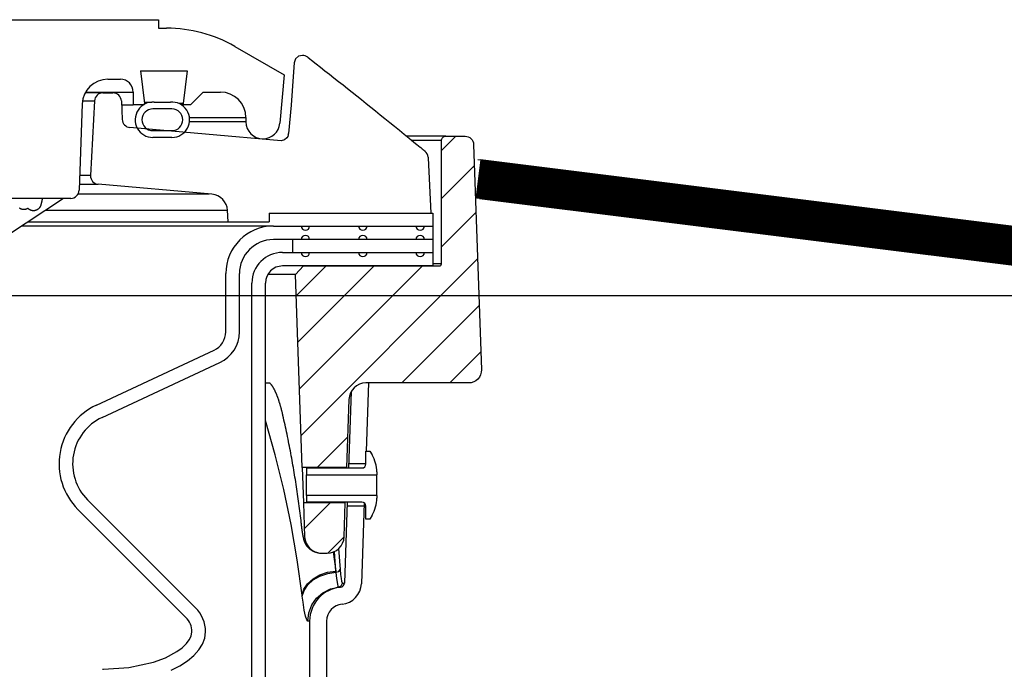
# Model space of a CAD drawing. Extents: x -169 to 7270, y -140 to 2984.
# Tile 428 of 656: x 1798.35 to 1805.58, y 981.27 to 986.04. Entities that reach past the tile are written whole.
import ezdxf

# ---------------------------------------------------------------- set-up
doc = ezdxf.new("R2010")
doc.units = 0
doc.header["$MEASUREMENT"] = 0
for name, color, linetype in [('CONCRETE-HATCH', 2, 'CONTINUOUS'), ('SPILL-BUCKET', 1, 'CONTINUOUS'), ('TANK-SLAB', 6, 'CONTINUOUS')]:
    doc.layers.add(name, color=color, linetype=linetype)
doc.layers.add('FREEZE-LINES', color=8, linetype='CONTINUOUS', plot=False)
pattern_1 = [(45, (6447.0264, -316.10631), (-0.176776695, 0.176776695), [])]

msp = doc.modelspace()

# ---------------------------------------------------------------- hatches: boundary and pattern name
at = {"layer": 'CONCRETE-HATCH'}
h = msp.add_hatch(dxfattribs=at)
h.set_pattern_fill('AR-CONC', color=256, scale=2.67, style=0)
h.set_pattern_definition([(50, (190.088, 981.518), (19.15085, -1.67548), [2.0025, -22.0275]), (355, (190.088, 981.518), (-3.70466, 20.08353), [1.602, -17.622]), (100.4514, (191.684, 981.378), (15.4462, 18.40804), [1.70186, -18.7205]), (46.1842, (190.088, 986.858), (28.49534, -4.41936), [3.00375, -33.04125]), (96.6356, (192.463, 986.49), (24.9555, 26.00895), [2.5528, -28.08074]), (351.1842, (190.088, 986.858), (24.9555, 26.00897), [2.403, -26.433]), (21, (192.758, 985.523), (15.93742, -10.74992), [2.0025, -22.0275]), (326, (192.758, 985.523), (6.49652, 19.3615), [1.602, -17.622]), (71.4514, (194.086, 984.627), (22.43394, 8.61156), [1.70186, -18.7205]), (37.5, (190.088, 981.518), (0.324668, 8.888266), [0, -17.4084, 0, -17.889, 0, -17.68875]), (7.5, (190.088, 981.518), (7.023957, 10.53079), [0, -10.1994, 0, -17.0079, 0, -6.74175]), (327.5, (184.134, 981.518), (14.25306, -0.602215), [0, -6.675, 0, -20.826, 0, -27.6345]), (317.5, (181.464, 981.518), (15.57107, 2.6728), [0, -8.6775, 0, -13.8306, 0, -19.6245])])
h.paths.add_polyline_path([(1800.38083, 983.57659), (1806.53975, 984.45283), (1806.53975, 985.22637), (1810.48303, 984.73346), (1819.85252, 984.73346), (1820.06045, 983.95668), (1820.44634, 983.95668), (1820.49117, 983.9299), (1820.51767, 983.87998), (1820.51767, 978.29596), (1800.38083, 978.29596), (1800.38083, 979.97135)])
at = {"layer": 'SPILL-BUCKET'}
h = msp.add_hatch(dxfattribs=at)
h.set_pattern_fill('ANSI31', scale=2, style=0)
h.set_pattern_definition(pattern_1)
edge = h.paths.add_edge_path()
edge.add_line((1800.42297, 982.75407), (1800.37351, 984.17052))
edge.add_line((1800.37351, 984.17052), (1800.43171, 984.23294))
edge.add_line((1800.43171, 984.23294), (1801.42982, 984.23294))
edge.add_arc((1801.43013, 984.24824), 0.01531, 268.812785, 358.812785)
edge.add_line((1801.44544, 984.24793), (1801.44544, 985.15416))
edge.add_arc((1801.47669, 985.15416), 0.03125, 450, 540, ccw=False)
edge.add_line((1801.47669, 985.18541), (1801.61851, 985.18541))
edge.add_arc((1801.61851, 985.12291), 0.0625, 361.999976, 450, ccw=False)
edge.add_line((1801.68097, 985.12509), (1801.73873, 983.47117))
edge.add_arc((1801.64503, 983.4679), 0.09375, 270, 361.999976, ccw=False)
edge.add_line((1801.64503, 983.37415), (1800.89056, 983.37415))
edge.add_arc((1800.8906, 983.24919), 0.12496, 450.018924, 538.018877)
edge.add_line((1800.76572, 983.25351), (1800.74828, 982.75407))
edge.add_line((1800.74828, 982.75407), (1800.42297, 982.75407))
h = msp.add_hatch(dxfattribs=at)
h.set_pattern_fill('ANSI31', scale=2, style=0)
h.set_pattern_definition(pattern_1)
edge = h.paths.add_edge_path()
edge.add_line((1800.73924, 982.49525), (1800.43201, 982.49525))
edge.add_line((1800.43201, 982.49525), (1800.44073, 982.24556))
edge.add_arc((1800.56561, 982.24996), 0.12496, 182.018776, 270.018481)
edge.add_line((1800.56565, 982.125), (1800.60568, 982.125))
edge.add_arc((1800.60564, 982.24996), 0.12496, 270.018947, 358.018968)
edge.add_line((1800.73052, 982.24564), (1800.73924, 982.49525))

# ---------------------------------------------------------------- linework, layer by layer
at = {"layer": 'FREEZE-LINES', "linetype": 'Continuous'}
msp.add_line((1931.90631, 984.01471), (1465.74807, 984.01471), dxfattribs=at)
at = {"layer": 'SPILL-BUCKET', "linetype": 'Continuous'}
for p, q in [((1795.1841, 986.04108), (1799.36874, 986.04108)), ((1799.36874, 986.04108), (1799.36874, 985.97862)), ((1799.36874, 985.97862), (1799.42723, 985.97862)), ((1799.92689, 985.84474), (1800.28998, 985.63511)), ((1798.99468, 985.60388), (1799.08768, 985.60388)), ((1799.23613, 985.66634), (1799.57729, 985.66634)), ((1799.23613, 985.66634), (1799.26571, 985.42541)), ((1799.57729, 985.66634), (1799.54771, 985.42541)), ((1800.28998, 985.63511), (1800.25898, 985.28071)), ((1798.83241, 985.51019), (1799.11676, 985.51019)), ((1799.11676, 985.51019), (1799.15262, 985.51019)), ((1799.15262, 985.51019), (1799.17418, 985.51019)), ((1799.17418, 985.51019), (1799.18136, 985.51019)), ((1799.18136, 985.51019), (1799.18136, 985.41651)), ((1799.69664, 985.51019), (1799.60295, 985.41651)), ((1799.69664, 985.51019), (1799.82155, 985.51019)), ((1798.80742, 985.42305), (1798.7853, 984.78975)), ((1799.09624, 985.41651), (1799.14348, 985.41651)), ((1799.14348, 985.41651), (1799.17189, 985.41651)), ((1799.17189, 985.41651), (1799.18136, 985.41651)), ((1799.25681, 985.41651), (1799.18136, 985.41651)), ((1799.26571, 985.42541), (1799.25681, 985.41651)), ((1799.26433, 985.43649), (1799.29871, 985.43649)), ((1799.29871, 985.43649), (1799.31937, 985.43649)), ((1799.46617, 985.38653), (1799.32627, 985.38653)), ((1799.33691, 985.43606), (1799.45552, 985.43606)), ((1799.54043, 985.42541), (1799.51863, 985.42541)), ((1799.60295, 985.41651), (1799.53541, 985.41651)), ((1799.54771, 985.42541), (1799.54043, 985.42541)), ((1799.55661, 985.41651), (1799.54771, 985.42541)), ((1800.00892, 985.32282), (1800.00892, 985.29159)), ((1799.32627, 985.22664), (1799.46617, 985.22664)), ((1799.46617, 985.17667), (1799.32627, 985.17667)), ((1798.72288, 984.72948), (1797.03698, 984.72948))]:
    msp.add_line(p, q, dxfattribs=at)
at = {"layer": 'SPILL-BUCKET', "color": 1, "linetype": 'Continuous'}
for p, q in [((1800.37444, 985.75301), (1800.36361, 985.72558)), ((1800.39658, 985.77237), (1800.37444, 985.75301)), ((1800.42508, 985.77935), (1800.39658, 985.77237)), ((1800.46357, 985.76606), (1800.47781, 985.75492)), ((1800.47781, 985.75492), (1800.49204, 985.74378)), ((1800.49204, 985.74378), (1800.52459, 985.71823)), ((1800.36361, 985.72558), (1800.35672, 985.62313)), ((1800.52459, 985.71823), (1800.55709, 985.69266)), ((1800.55709, 985.69266), (1800.58992, 985.6668)), ((1800.35672, 985.62313), (1800.34051, 985.41442)), ((1800.58992, 985.6668), (1800.62271, 985.64091)), ((1800.62271, 985.64091), (1800.65583, 985.61471)), ((1800.65583, 985.61471), (1800.68891, 985.58849)), ((1800.68891, 985.58849), (1800.72234, 985.56194)), ((1800.72234, 985.56194), (1800.75573, 985.53538)), ((1800.75573, 985.53538), (1800.78948, 985.50848)), ((1798.95958, 985.50395), (1798.95138, 985.50395)), ((1798.95958, 985.50395), (1799.0326, 985.50395)), ((1800.78948, 985.50848), (1800.82319, 985.48156)), ((1800.82319, 985.48156), (1800.85727, 985.45429)), ((1800.85727, 985.45429), (1800.89133, 985.42699)), ((1798.89721, 985.44476), (1798.86855, 984.89796)), ((1799.09499, 985.44421), (1799.1009, 985.30884)), ((1800.34051, 985.41442), (1800.32137, 985.20585)), ((1800.89133, 985.42699), (1800.92577, 985.39934)), ((1800.92577, 985.39934), (1800.96018, 985.37166)), ((1800.96018, 985.37166), (1800.99514, 985.34349)), ((1800.99514, 985.34349), (1801.03006, 985.3153)), ((1801.03006, 985.3153), (1801.06525, 985.28684)), ((1800.26835, 985.15219), (1799.15786, 985.24934)), ((1801.06525, 985.28684), (1801.10041, 985.25835)), ((1801.10041, 985.25835), (1801.13586, 985.22958)), ((1800.31005, 985.17472), (1800.29235, 985.15909)), ((1800.31611, 985.18479), (1800.31005, 985.17472)), ((1800.31972, 985.19502), (1800.31611, 985.18479)), ((1800.32081, 985.20044), (1800.31972, 985.19502)), ((1801.13586, 985.22958), (1801.17127, 985.20079)), ((1801.17127, 985.20079), (1801.20698, 985.17171)), ((1801.20698, 985.17171), (1801.24265, 985.14261)), ((1800.29235, 985.15909), (1800.26845, 985.15222)), ((1801.24265, 985.14261), (1801.2653, 985.12409)), ((1801.2653, 985.12409), (1801.28794, 985.10555)), ((1801.28794, 985.10555), (1801.28904, 985.10465)), ((1801.28904, 985.10465), (1801.29014, 985.10375)), ((1801.29014, 985.10375), (1801.29262, 985.10172)), ((1801.29262, 985.10172), (1801.29508, 985.09971)), ((1801.29508, 985.09971), (1801.29749, 985.09774)), ((1801.29749, 985.09774), (1801.29988, 985.0958)), ((1801.29988, 985.0958), (1801.3022, 985.0939)), ((1801.3022, 985.0939), (1801.30452, 985.09201)), ((1801.30452, 985.09201), (1801.30677, 985.09018)), ((1801.30677, 985.09018), (1801.309, 985.08836)), ((1801.309, 985.08836), (1801.31119, 985.08659)), ((1801.31119, 985.08659), (1801.31335, 985.08483)), ((1801.31335, 985.08483), (1801.31542, 985.08315)), ((1801.31542, 985.08315), (1801.31748, 985.08148)), ((1801.31748, 985.08148), (1801.31944, 985.07989)), ((1801.31944, 985.07989), (1801.32138, 985.07832)), ((1801.32138, 985.07832), (1801.32283, 985.07715)), ((1801.32283, 985.07715), (1801.32426, 985.07599)), ((1801.34727, 985.03256), (1801.34734, 985.03164)), ((1801.34734, 985.03164), (1801.34742, 985.03075)), ((1801.34742, 985.03075), (1801.34753, 985.02947)), ((1801.34753, 985.02947), (1801.34763, 985.02823)), ((1801.34763, 985.02823), (1801.34771, 985.02732)), ((1801.34771, 985.02732), (1801.36737, 984.62017)), ((1799.76022, 984.75944), (1798.92548, 984.83247)), ((1798.66972, 984.72948), (1798.25941, 984.45647)), ((1798.34854, 984.65671), (1798.34735, 984.65754)), ((1798.49147, 984.65814), (1798.49081, 984.65737)), ((1798.49209, 984.6589), (1798.49147, 984.65814)), ((1798.4927, 984.65966), (1798.49209, 984.6589)), ((1798.49327, 984.66041), (1798.4927, 984.65966)), ((1798.49383, 984.66116), (1798.49327, 984.66041)), ((1798.49435, 984.66189), (1798.49383, 984.66116)), ((1798.49486, 984.66263), (1798.49435, 984.66189)), ((1798.49535, 984.66335), (1798.49486, 984.66263)), ((1798.49582, 984.66407), (1798.49535, 984.66335)), ((1798.49627, 984.66478), (1798.49582, 984.66407)), ((1798.4967, 984.6655), (1798.49627, 984.66478)), ((1798.49712, 984.6662), (1798.4967, 984.6655)), ((1798.49753, 984.66691), (1798.49712, 984.6662)), ((1798.49791, 984.6676), (1798.49753, 984.66691)), ((1798.49829, 984.66831), (1798.49791, 984.6676)), ((1798.49865, 984.669), (1798.49829, 984.66831)), ((1798.49902, 984.66972), (1798.49865, 984.669)), ((1798.49936, 984.67041), (1798.49902, 984.66972)), ((1798.4997, 984.67113), (1798.49936, 984.67041)), ((1798.50003, 984.67183), (1798.4997, 984.67113)), ((1798.50036, 984.67257), (1798.50003, 984.67183)), ((1798.50067, 984.67329), (1798.50036, 984.67257)), ((1798.501, 984.67406), (1798.50067, 984.67329)), ((1798.5013, 984.67481), (1798.501, 984.67406)), ((1798.50162, 984.67562), (1798.5013, 984.67481)), ((1798.50193, 984.67641), (1798.50162, 984.67562)), ((1798.50225, 984.67729), (1798.50193, 984.67641)), ((1798.50256, 984.67815), (1798.50225, 984.67729)), ((1798.50291, 984.67913), (1798.50256, 984.67815)), ((1798.50323, 984.68009), (1798.50291, 984.67913)), ((1798.50358, 984.68118), (1798.50323, 984.68009)), ((1798.50392, 984.68224), (1798.50358, 984.68118)), ((1798.50448, 984.68408), (1798.50392, 984.68224)), ((1798.505, 984.68592), (1798.50448, 984.68408)), ((1798.50548, 984.68765), (1798.505, 984.68592)), ((1798.50595, 984.6894), (1798.50548, 984.68765)), ((1798.50636, 984.69102), (1798.50595, 984.6894)), ((1798.50678, 984.69267), (1798.50636, 984.69102)), ((1798.50716, 984.69426), (1798.50678, 984.69267)), ((1798.50755, 984.69589), (1798.50716, 984.69426)), ((1798.50793, 984.69749), (1798.50755, 984.69589)), ((1798.5083, 984.69914), (1798.50793, 984.69749)), ((1798.50867, 984.70078), (1798.5083, 984.69914)), ((1798.50904, 984.70246), (1798.50867, 984.70078)), ((1798.50941, 984.70415), (1798.50904, 984.70246)), ((1798.50978, 984.70588), (1798.50941, 984.70415)), ((1798.51015, 984.70763), (1798.50978, 984.70588)), ((1798.51053, 984.70941), (1798.51015, 984.70763)), ((1798.5109, 984.71122), (1798.51053, 984.70941)), ((1798.51128, 984.71307), (1798.5109, 984.71122)), ((1798.51165, 984.71494), (1798.51128, 984.71307)), ((1798.51204, 984.71686), (1798.51165, 984.71494)), ((1798.51242, 984.7188), (1798.51204, 984.71686)), ((1798.51281, 984.72079), (1798.51242, 984.7188)), ((1798.5132, 984.7228), (1798.51281, 984.72079)), ((1798.51359, 984.72486), (1798.5132, 984.7228)), ((1798.51399, 984.72694), (1798.51359, 984.72486)), ((1798.34976, 984.6559), (1798.34854, 984.65671)), ((1798.35101, 984.65512), (1798.34976, 984.6559)), ((1798.35229, 984.65437), (1798.35101, 984.65512)), ((1798.35359, 984.65366), (1798.35229, 984.65437)), ((1798.35493, 984.65297), (1798.35359, 984.65366)), ((1798.35628, 984.65232), (1798.35493, 984.65297)), ((1798.35766, 984.65171), (1798.35628, 984.65232)), ((1798.35907, 984.65113), (1798.35766, 984.65171)), ((1798.36049, 984.65058), (1798.35907, 984.65113)), ((1798.36194, 984.65008), (1798.36049, 984.65058)), ((1798.3634, 984.64961), (1798.36194, 984.65008)), ((1798.36489, 984.64919), (1798.3634, 984.64961)), ((1798.36639, 984.64881), (1798.36489, 984.64919)), ((1798.3679, 984.64846), (1798.36639, 984.64881)), ((1798.36943, 984.64816), (1798.3679, 984.64846)), ((1798.37097, 984.64791), (1798.36943, 984.64816)), ((1798.37253, 984.64769), (1798.37097, 984.64791)), ((1798.37409, 984.64752), (1798.37253, 984.64769)), ((1798.37567, 984.6474), (1798.37409, 984.64752)), ((1798.37724, 984.64732), (1798.37567, 984.6474)), ((1798.37883, 984.64729), (1798.37724, 984.64732)), ((1798.38042, 984.64731), (1798.37883, 984.64729)), ((1798.38202, 984.64737), (1798.38042, 984.64731)), ((1798.38361, 984.64748), (1798.38202, 984.64737)), ((1798.38521, 984.64764), (1798.38361, 984.64748)), ((1798.3868, 984.64784), (1798.38521, 984.64764)), ((1798.38839, 984.64809), (1798.3868, 984.64784)), ((1798.38997, 984.64839), (1798.38839, 984.64809)), ((1798.39154, 984.64873), (1798.38997, 984.64839)), ((1798.3931, 984.64912), (1798.39154, 984.64873)), ((1798.39465, 984.64956), (1798.3931, 984.64912)), ((1798.39618, 984.65004), (1798.39465, 984.64956)), ((1798.3977, 984.65057), (1798.39618, 984.65004)), ((1798.39919, 984.65113), (1798.3977, 984.65057)), ((1798.40065, 984.65174), (1798.39919, 984.65113)), ((1798.40209, 984.65238), (1798.40065, 984.65174)), ((1798.40336, 984.65299), (1798.40209, 984.65238)), ((1798.4046, 984.65363), (1798.40336, 984.65299)), ((1798.4058, 984.65428), (1798.4046, 984.65363)), ((1798.40699, 984.65497), (1798.4058, 984.65428)), ((1798.40803, 984.65561), (1798.40699, 984.65497)), ((1798.40904, 984.65626), (1798.40803, 984.65561)), ((1798.41016, 984.65526), (1798.40926, 984.65622)), ((1798.41109, 984.65431), (1798.41016, 984.65526)), ((1798.41208, 984.65335), (1798.41109, 984.65431)), ((1798.4131, 984.65241), (1798.41208, 984.65335)), ((1798.41416, 984.65148), (1798.4131, 984.65241)), ((1798.41524, 984.65058), (1798.41416, 984.65148)), ((1798.41637, 984.64969), (1798.41524, 984.65058)), ((1798.41752, 984.64883), (1798.41637, 984.64969)), ((1798.41871, 984.64799), (1798.41752, 984.64883)), ((1798.41992, 984.64718), (1798.41871, 984.64799)), ((1798.42117, 984.6464), (1798.41992, 984.64718)), ((1798.42244, 984.64564), (1798.42117, 984.6464)), ((1798.42375, 984.64492), (1798.42244, 984.64564)), ((1798.42507, 984.64423), (1798.42375, 984.64492)), ((1798.42643, 984.64357), (1798.42507, 984.64423)), ((1798.4278, 984.64295), (1798.42643, 984.64357)), ((1798.4292, 984.64236), (1798.4278, 984.64295)), ((1798.43062, 984.64182), (1798.4292, 984.64236)), ((1798.43207, 984.64131), (1798.43062, 984.64182)), ((1798.43353, 984.64083), (1798.43207, 984.64131)), ((1798.43501, 984.6404), (1798.43353, 984.64083)), ((1798.4365, 984.64001), (1798.43501, 984.6404)), ((1798.43802, 984.63966), (1798.4365, 984.64001)), ((1798.43954, 984.63936), (1798.43802, 984.63966)), ((1798.44109, 984.63909), (1798.43954, 984.63936)), ((1798.44264, 984.63887), (1798.44109, 984.63909)), ((1798.4442, 984.6387), (1798.44264, 984.63887)), ((1798.44577, 984.63856), (1798.4442, 984.6387)), ((1798.44736, 984.63848), (1798.44577, 984.63856)), ((1798.44894, 984.63844), (1798.44736, 984.63848)), ((1798.45053, 984.63845), (1798.44894, 984.63844)), ((1798.45212, 984.6385), (1798.45053, 984.63845)), ((1798.45372, 984.6386), (1798.45212, 984.6385)), ((1798.45531, 984.63875), (1798.45372, 984.6386)), ((1798.45691, 984.63895), (1798.45531, 984.63875)), ((1798.45849, 984.63919), (1798.45691, 984.63895)), ((1798.46008, 984.63948), (1798.45849, 984.63919)), ((1798.46165, 984.63981), (1798.46008, 984.63948)), ((1798.46321, 984.6402), (1798.46165, 984.63981)), ((1798.46476, 984.64063), (1798.46321, 984.6402)), ((1798.4663, 984.6411), (1798.46476, 984.64063)), ((1798.46782, 984.64162), (1798.4663, 984.6411)), ((1798.46931, 984.64218), (1798.46782, 984.64162)), ((1798.47078, 984.64278), (1798.46931, 984.64218)), ((1798.47207, 984.64335), (1798.47078, 984.64278)), ((1798.47335, 984.64395), (1798.47207, 984.64335)), ((1798.47459, 984.64457), (1798.47335, 984.64395)), ((1798.47581, 984.64523), (1798.47459, 984.64457)), ((1798.477, 984.6459), (1798.47581, 984.64523)), ((1798.47816, 984.6466), (1798.477, 984.6459)), ((1798.47928, 984.64731), (1798.47816, 984.6466)), ((1798.48038, 984.64805), (1798.47928, 984.64731)), ((1798.48144, 984.64879), (1798.48038, 984.64805)), ((1798.48247, 984.64955), (1798.48144, 984.64879)), ((1798.48345, 984.65032), (1798.48247, 984.64955)), ((1798.48441, 984.6511), (1798.48345, 984.65032)), ((1798.48533, 984.65188), (1798.48441, 984.6511)), ((1798.48621, 984.65267), (1798.48533, 984.65188)), ((1798.48706, 984.65345), (1798.48621, 984.65267)), ((1798.48787, 984.65424), (1798.48706, 984.65345)), ((1798.48865, 984.65503), (1798.48787, 984.65424)), ((1798.4894, 984.65581), (1798.48865, 984.65503)), ((1798.49012, 984.65659), (1798.4894, 984.65581)), ((1798.49081, 984.65737), (1798.49012, 984.65659)), ((1799.87847, 984.55771), (1799.87408, 984.64154)), ((1800.18068, 984.62017), (1800.18068, 984.55771)), ((1800.18068, 984.62017), (1801.38301, 984.62017)), ((1801.38301, 984.62017), (1801.38301, 984.23294)), ((1799.87847, 984.55771), (1800.18068, 984.55771)), ((1800.21146, 984.52649), (1801.38298, 984.52649)), ((1801.38298, 984.42655), (1800.21146, 984.42655)), ((1800.27812, 984.33287), (1801.38301, 984.33287)), ((1801.38301, 984.23294), (1800.27812, 984.23294)), ((1799.8617, 983.74985), (1799.8617, 984.17672)), ((1799.96163, 983.74985), (1799.96163, 984.17672)), ((1800.05327, 969.91046), (1800.05327, 984.10802)), ((1800.1532, 969.91046), (1800.1532, 984.10802)), ((1798.91124, 983.21154), (1799.77551, 983.61456)), ((1798.95347, 983.12097), (1799.81775, 983.52399)), ((1800.90881, 983.37415), (1800.89137, 982.87449)), ((1800.78159, 983.31031), (1800.76203, 982.74997)), ((1800.8902, 982.77995), (1800.8902, 982.87449)), ((1800.8902, 982.87449), (1800.92018, 982.87449)), ((1800.92018, 982.87449), (1800.93667, 982.84592)), ((1800.7631, 982.78068), (1800.7631, 982.7808)), ((1800.453, 982.74997), (1800.453, 982.70011)), ((1800.453, 982.74997), (1800.86022, 982.74997)), ((1800.74803, 982.74936), (1800.74812, 982.75112)), ((1800.74812, 982.75112), (1800.74819, 982.75237)), ((1800.97014, 982.721), (1800.97014, 982.70011)), ((1800.453, 982.69437), (1800.453, 982.70011)), ((1800.453, 982.70011), (1800.97014, 982.70011)), ((1800.453, 982.67801), (1800.453, 982.69437)), ((1800.453, 982.65353), (1800.453, 982.67801)), ((1800.453, 982.62466), (1800.453, 982.65353)), ((1800.97014, 982.69437), (1800.97014, 982.70011)), ((1800.97014, 982.67801), (1800.97014, 982.69437)), ((1800.97014, 982.65353), (1800.97014, 982.67801)), ((1800.97014, 982.62466), (1800.97014, 982.65353)), ((1800.453, 982.59579), (1800.453, 982.62466)), ((1800.453, 982.57131), (1800.453, 982.59579)), ((1800.453, 982.55495), (1800.453, 982.57131)), ((1800.97014, 982.59579), (1800.97014, 982.62466)), ((1800.97014, 982.57131), (1800.97014, 982.59579)), ((1800.97014, 982.55495), (1800.97014, 982.57131)), ((1799.63968, 981.72354), (1798.84686, 982.51635)), ((1800.453, 982.54921), (1800.453, 982.55495)), ((1800.97014, 982.54921), (1800.453, 982.54921)), ((1800.453, 982.54921), (1800.453, 982.49935)), ((1800.86022, 982.49935), (1800.453, 982.49935)), ((1800.75328, 982.49935), (1800.73252, 981.90506)), ((1800.73927, 982.49686), (1800.7393, 982.49861)), ((1800.7393, 982.49861), (1800.73932, 982.49974)), ((1800.87806, 982.49346), (1800.85736, 981.9007)), ((1800.97014, 982.54921), (1800.97014, 982.55495)), ((1800.97014, 982.54921), (1800.97014, 982.52831)), ((1799.56902, 981.65287), (1798.7762, 982.44569)), ((1800.8902, 982.37483), (1800.8902, 982.46937)), ((1800.92018, 982.37483), (1800.8902, 982.37483)), ((1800.93667, 982.4034), (1800.92018, 982.37483)), ((1800.47735, 981.62629), (1800.47735, 980.7736)), ((1800.60227, 981.62629), (1800.60227, 980.7736)), ((1799.57422, 981.46181), (1799.59352, 981.48721)), ((1799.59352, 981.48721), (1799.60752, 981.51575)), ((1799.60752, 981.51575), (1799.61292, 981.54688)), ((1799.69107, 981.4572), (1799.70739, 981.50171)), ((1799.70739, 981.50171), (1799.71285, 981.54688)), ((1799.50236, 981.40179), (1799.54037, 981.42934)), ((1799.54037, 981.42934), (1799.57422, 981.46181)), ((1799.627, 981.37273), (1799.66415, 981.41399)), ((1799.66415, 981.41399), (1799.69107, 981.4572)), ((1799.33066, 981.32444), (1799.41901, 981.35725)), ((1799.41901, 981.35725), (1799.50236, 981.40179)), ((1799.52436, 981.29838), (1799.58018, 981.334)), ((1799.58018, 981.334), (1799.627, 981.37273)), ((1798.95735, 981.27207), (1798.96337, 981.27207)), ((1798.96337, 981.27207), (1799.14947, 981.28432)), ((1799.14947, 981.28432), (1799.33066, 981.32444)), ((1799.46037, 981.26638), (1799.52436, 981.29838))]:
    msp.add_line(p, q, dxfattribs=at)
at = {"layer": 'SPILL-BUCKET', "color": 7, "linetype": 'Continuous'}
for p, q in [((1798.95958, 985.50395), (1798.82895, 985.50395)), ((1798.80954, 985.44476), (1798.89721, 985.44476)), ((1799.59514, 985.32282), (1800.00892, 985.32282)), ((1800.00892, 985.29159), (1799.59514, 985.29159)), ((1798.86855, 984.89796), (1798.78907, 984.89796)), ((1798.78678, 984.83247), (1798.92548, 984.83247)), ((1799.73843, 984.75944), (1798.77594, 984.75944)), ((1798.53786, 984.64154), (1799.87408, 984.64154)), ((1800.21146, 984.52649), (1798.36441, 984.52649)), ((1798.41188, 984.55771), (1799.87847, 984.55771)), ((1800.35244, 984.42655), (1800.35244, 984.33287)), ((1800.15318, 983.37415), (1800.16838, 983.37415)), ((1800.15329, 983.37415), (1800.18357, 983.37415)), ((1800.16838, 983.37415), (1800.18327, 983.37415)), ((1800.18176, 983.37514), (1800.18174, 983.37515)), ((1800.18182, 983.3751), (1800.18176, 983.37514)), ((1800.18192, 983.37505), (1800.18182, 983.3751)), ((1800.18204, 983.37498), (1800.18192, 983.37505)), ((1800.18216, 983.3749), (1800.18204, 983.37498)), ((1800.18231, 983.37482), (1800.18216, 983.3749)), ((1800.18248, 983.3747), (1800.18231, 983.37482)), ((1800.18268, 983.37457), (1800.18248, 983.3747)), ((1800.18296, 983.37438), (1800.18268, 983.37457)), ((1800.18327, 983.37416), (1800.18296, 983.37438)), ((1800.18361, 983.37391), (1800.18327, 983.37416)), ((1800.18397, 983.37363), (1800.18361, 983.37391)), ((1800.18436, 983.37333), (1800.18397, 983.37363)), ((1800.18477, 983.373), (1800.18436, 983.37333)), ((1800.18521, 983.37264), (1800.18477, 983.373)), ((1800.18568, 983.37224), (1800.18521, 983.37264)), ((1800.18616, 983.37182), (1800.18568, 983.37224)), ((1800.18667, 983.37136), (1800.18616, 983.37182)), ((1800.1872, 983.37087), (1800.18667, 983.37136)), ((1800.18776, 983.37035), (1800.1872, 983.37087)), ((1800.18834, 983.36979), (1800.18776, 983.37035)), ((1800.18894, 983.3692), (1800.18834, 983.36979)), ((1800.18956, 983.36857), (1800.18894, 983.3692)), ((1800.1902, 983.3679), (1800.18956, 983.36857)), ((1800.19086, 983.3672), (1800.1902, 983.3679)), ((1800.19154, 983.36646), (1800.19086, 983.3672)), ((1800.19224, 983.36569), (1800.19154, 983.36646)), ((1800.19296, 983.36487), (1800.19224, 983.36569)), ((1800.19369, 983.36402), (1800.19296, 983.36487)), ((1800.19445, 983.36313), (1800.19369, 983.36402)), ((1800.19522, 983.3622), (1800.19445, 983.36313)), ((1800.19601, 983.36122), (1800.19522, 983.3622)), ((1800.19681, 983.36021), (1800.19601, 983.36122)), ((1800.19763, 983.35916), (1800.19681, 983.36021)), ((1800.19847, 983.35806), (1800.19763, 983.35916)), ((1800.19932, 983.35692), (1800.19847, 983.35806)), ((1800.20019, 983.35574), (1800.19932, 983.35692)), ((1800.20107, 983.35452), (1800.20019, 983.35574)), ((1800.20195, 983.35327), (1800.20107, 983.35452)), ((1800.20285, 983.35198), (1800.20195, 983.35327)), ((1800.20375, 983.35066), (1800.20285, 983.35198)), ((1800.20466, 983.3493), (1800.20375, 983.35066)), ((1800.20559, 983.34788), (1800.20466, 983.3493)), ((1800.20654, 983.34642), (1800.20559, 983.34788)), ((1800.2075, 983.3449), (1800.20654, 983.34642)), ((1800.20848, 983.34333), (1800.2075, 983.3449)), ((1800.20947, 983.3417), (1800.20848, 983.34333)), ((1800.21047, 983.34004), (1800.20947, 983.3417)), ((1800.21149, 983.33831), (1800.21047, 983.34004)), ((1800.21252, 983.33654), (1800.21149, 983.33831)), ((1800.21356, 983.33472), (1800.21252, 983.33654)), ((1800.21461, 983.33285), (1800.21356, 983.33472)), ((1800.21567, 983.33093), (1800.21461, 983.33285)), ((1800.21673, 983.32897), (1800.21567, 983.33093)), ((1800.21776, 983.32705), (1800.21673, 983.32897)), ((1800.21879, 983.32508), (1800.21776, 983.32705)), ((1800.21986, 983.323), (1800.21879, 983.32508)), ((1800.22094, 983.32088), (1800.21986, 983.323)), ((1800.22202, 983.3187), (1800.22094, 983.32088)), ((1800.22311, 983.31649), (1800.22202, 983.3187)), ((1800.2242, 983.31423), (1800.22311, 983.31649)), ((1800.2253, 983.31193), (1800.2242, 983.31423)), ((1800.22639, 983.30958), (1800.2253, 983.31193)), ((1800.2275, 983.30719), (1800.22639, 983.30958)), ((1800.2286, 983.30476), (1800.2275, 983.30719)), ((1800.2297, 983.30228), (1800.2286, 983.30476)), ((1800.23081, 983.29975), (1800.2297, 983.30228)), ((1800.23192, 983.29719), (1800.23081, 983.29975)), ((1800.23304, 983.29458), (1800.23192, 983.29719)), ((1800.23415, 983.29192), (1800.23304, 983.29458)), ((1800.23526, 983.28924), (1800.23415, 983.29192)), ((1800.23636, 983.28652), (1800.23526, 983.28924)), ((1800.2375, 983.28369), (1800.23636, 983.28652)), ((1800.23863, 983.28082), (1800.2375, 983.28369)), ((1800.23977, 983.2779), (1800.23863, 983.28082)), ((1800.2409, 983.27495), (1800.23977, 983.2779)), ((1800.24203, 983.27195), (1800.2409, 983.27495)), ((1800.24316, 983.26891), (1800.24203, 983.27195)), ((1800.24429, 983.26583), (1800.24316, 983.26891)), ((1800.24542, 983.26271), (1800.24429, 983.26583)), ((1800.24654, 983.25955), (1800.24542, 983.26271)), ((1800.24766, 983.25635), (1800.24654, 983.25955)), ((1800.24878, 983.2531), (1800.24766, 983.25635)), ((1800.2499, 983.24982), (1800.24878, 983.2531)), ((1800.25102, 983.24649), (1800.2499, 983.24982)), ((1800.25213, 983.24312), (1800.25102, 983.24649)), ((1800.25325, 983.23971), (1800.25213, 983.24312)), ((1800.25435, 983.23626), (1800.25325, 983.23971)), ((1800.25657, 983.22924), (1800.25435, 983.23626)), ((1800.25767, 983.22566), (1800.25657, 983.22924)), ((1800.25877, 983.22205), (1800.25767, 983.22566)), ((1800.25986, 983.21838), (1800.25877, 983.22205)), ((1800.26095, 983.21469), (1800.25986, 983.21838)), ((1800.26205, 983.21094), (1800.26095, 983.21469)), ((1800.26313, 983.20716), (1800.26205, 983.21094)), ((1800.26422, 983.20333), (1800.26313, 983.20716)), ((1800.2653, 983.19946), (1800.26422, 983.20333)), ((1800.26638, 983.19555), (1800.2653, 983.19946)), ((1800.26745, 983.1916), (1800.26638, 983.19555)), ((1800.26852, 983.1876), (1800.26745, 983.1916)), ((1800.26959, 983.18357), (1800.26852, 983.1876)), ((1800.27066, 983.17945), (1800.26959, 983.18357)), ((1800.27173, 983.17529), (1800.27066, 983.17945)), ((1800.27277, 983.1712), (1800.27173, 983.17529)), ((1800.27381, 983.16707), (1800.27277, 983.1712)), ((1800.27485, 983.16286), (1800.27381, 983.16707)), ((1800.27588, 983.15861), (1800.27485, 983.16286)), ((1800.27692, 983.1543), (1800.27588, 983.15861)), ((1800.27796, 983.14994), (1800.27692, 983.1543)), ((1800.27891, 983.14587), (1800.27796, 983.14994)), ((1800.27986, 983.14176), (1800.27891, 983.14587)), ((1800.28066, 983.13829), (1800.27986, 983.14176)), ((1800.22463, 982.84603), (1800.15321, 983.09803)), ((1800.28146, 983.13482), (1800.28066, 983.13829)), ((1800.2852, 983.1184), (1800.28146, 983.13482)), ((1800.2889, 983.10197), (1800.2852, 983.1184)), ((1800.29277, 983.08461), (1800.2889, 983.10197)), ((1800.29659, 983.06725), (1800.29277, 983.08461)), ((1800.30038, 983.04986), (1800.29659, 983.06725)), ((1800.30411, 983.03248), (1800.30038, 983.04986)), ((1800.30781, 983.01507), (1800.30411, 983.03248)), ((1800.31146, 982.99766), (1800.30781, 983.01507)), ((1800.31507, 982.98023), (1800.31146, 982.99766)), ((1800.31863, 982.96279), (1800.31507, 982.98023)), ((1800.32216, 982.94534), (1800.31863, 982.96279)), ((1800.32563, 982.92788), (1800.32216, 982.94534)), ((1800.32907, 982.91041), (1800.32563, 982.92788)), ((1800.33246, 982.89293), (1800.32907, 982.91041)), ((1800.33581, 982.87544), (1800.33246, 982.89293)), ((1800.33911, 982.85794), (1800.33581, 982.87544)), ((1800.34238, 982.84042), (1800.33911, 982.85794)), ((1800.28732, 982.59155), (1800.22463, 982.84603)), ((1800.34559, 982.8229), (1800.34238, 982.84042)), ((1800.34877, 982.80536), (1800.34559, 982.8229)), ((1800.3519, 982.78783), (1800.34877, 982.80536)), ((1800.35499, 982.77027), (1800.3519, 982.78783)), ((1800.35803, 982.75271), (1800.35499, 982.77027)), ((1800.36103, 982.73514), (1800.35803, 982.75271)), ((1800.36398, 982.71756), (1800.36103, 982.73514)), ((1800.36689, 982.69996), (1800.36398, 982.71756)), ((1800.36976, 982.68237), (1800.36689, 982.69996)), ((1800.37258, 982.66476), (1800.36976, 982.68237)), ((1800.37536, 982.64714), (1800.37258, 982.66476)), ((1800.3781, 982.62951), (1800.37536, 982.64714)), ((1800.34119, 982.33492), (1800.28732, 982.59155)), ((1800.38079, 982.61188), (1800.3781, 982.62951)), ((1800.38344, 982.59424), (1800.38079, 982.61188)), ((1800.38604, 982.57659), (1800.38344, 982.59424)), ((1800.3886, 982.55893), (1800.38604, 982.57659)), ((1800.39112, 982.54126), (1800.3886, 982.55893)), ((1800.39359, 982.52359), (1800.39112, 982.54126)), ((1800.39601, 982.50591), (1800.39359, 982.52359)), ((1800.39839, 982.48821), (1800.39601, 982.50591)), ((1800.40073, 982.47052), (1800.39839, 982.48821)), ((1800.40303, 982.45281), (1800.40073, 982.47052)), ((1800.40527, 982.4351), (1800.40303, 982.45281)), ((1800.40748, 982.41738), (1800.40527, 982.4351)), ((1800.40964, 982.39966), (1800.40748, 982.41738)), ((1800.41176, 982.38192), (1800.40964, 982.39966)), ((1800.41383, 982.36419), (1800.41176, 982.38192)), ((1800.41489, 982.35493), (1800.41383, 982.36419)), ((1800.41594, 982.34567), (1800.41489, 982.35493)), ((1800.41597, 982.34538), (1800.41594, 982.34568)), ((1800.41601, 982.34508), (1800.41597, 982.34538)), ((1800.41636, 982.34201), (1800.41601, 982.34508)), ((1800.38617, 982.07645), (1800.34119, 982.33492)), ((1800.4167, 982.339), (1800.41636, 982.34201)), ((1800.41706, 982.33594), (1800.4167, 982.339)), ((1800.41742, 982.3329), (1800.41706, 982.33594)), ((1800.41778, 982.32991), (1800.41742, 982.3329)), ((1800.41813, 982.32694), (1800.41778, 982.32991)), ((1800.41849, 982.32401), (1800.41813, 982.32694)), ((1800.41885, 982.32111), (1800.41849, 982.32401)), ((1800.41921, 982.31824), (1800.41885, 982.32111)), ((1800.41957, 982.3154), (1800.41921, 982.31824)), ((1800.41993, 982.31259), (1800.41957, 982.3154)), ((1800.42029, 982.30982), (1800.41993, 982.31259)), ((1800.42065, 982.30706), (1800.42029, 982.30982)), ((1800.42101, 982.30435), (1800.42065, 982.30706)), ((1800.42137, 982.30165), (1800.42101, 982.30435)), ((1800.42174, 982.29899), (1800.42137, 982.30165)), ((1800.4221, 982.29635), (1800.42174, 982.29899)), ((1800.42247, 982.29375), (1800.4221, 982.29635)), ((1800.42283, 982.29117), (1800.42247, 982.29375)), ((1800.4232, 982.28863), (1800.42283, 982.29117)), ((1800.42357, 982.28608), (1800.4232, 982.28863)), ((1800.42394, 982.28357), (1800.42357, 982.28608)), ((1800.42432, 982.28105), (1800.42394, 982.28357)), ((1800.4247, 982.27856), (1800.42432, 982.28105)), ((1800.42509, 982.27606), (1800.4247, 982.27856)), ((1800.42547, 982.27359), (1800.42509, 982.27606)), ((1800.42587, 982.27109), (1800.42547, 982.27359)), ((1800.42627, 982.26863), (1800.42587, 982.27109)), ((1800.42669, 982.26611), (1800.42627, 982.26863)), ((1800.42711, 982.26363), (1800.42669, 982.26611)), ((1800.42753, 982.26121), (1800.42711, 982.26363)), ((1800.42794, 982.25883), (1800.42753, 982.26121)), ((1800.42835, 982.25659), (1800.42794, 982.25883)), ((1800.42875, 982.25439), (1800.42835, 982.25659)), ((1800.4292, 982.25197), (1800.42875, 982.25439)), ((1800.42965, 982.24959), (1800.4292, 982.25197)), ((1800.43016, 982.24704), (1800.42965, 982.24959)), ((1800.43067, 982.24451), (1800.43016, 982.24704)), ((1800.4313, 982.24149), (1800.43067, 982.24451)), ((1800.43195, 982.2385), (1800.4313, 982.24149)), ((1800.4325, 982.23605), (1800.43195, 982.2385)), ((1800.43307, 982.2336), (1800.4325, 982.23605)), ((1800.43355, 982.23164), (1800.43307, 982.2336)), ((1800.43404, 982.22966), (1800.43355, 982.23164)), ((1800.43443, 982.22816), (1800.43404, 982.22966)), ((1800.43483, 982.22665), (1800.43443, 982.22816)), ((1800.43522, 982.2252), (1800.43483, 982.22665)), ((1800.43564, 982.22371), (1800.43522, 982.2252)), ((1800.43602, 982.22237), (1800.43564, 982.22371)), ((1800.43642, 982.221), (1800.43602, 982.22237)), ((1800.4368, 982.21974), (1800.43642, 982.221)), ((1800.4372, 982.21845), (1800.4368, 982.21974)), ((1800.43758, 982.21725), (1800.4372, 982.21845)), ((1800.43799, 982.21601), (1800.43758, 982.21725)), ((1800.43838, 982.21484), (1800.43799, 982.21601)), ((1800.43878, 982.21365), (1800.43838, 982.21484)), ((1800.43919, 982.2125), (1800.43878, 982.21365)), ((1800.43961, 982.21133), (1800.43919, 982.2125)), ((1800.44002, 982.21019), (1800.43961, 982.21133)), ((1800.44046, 982.20903), (1800.44002, 982.21019)), ((1800.4409, 982.20789), (1800.44046, 982.20903)), ((1800.44136, 982.20673), (1800.4409, 982.20789)), ((1800.44182, 982.20559), (1800.44136, 982.20673)), ((1800.4423, 982.20442), (1800.44182, 982.20559)), ((1800.44279, 982.20327), (1800.4423, 982.20442)), ((1800.4433, 982.20209), (1800.44279, 982.20327)), ((1800.44383, 982.20091), (1800.4433, 982.20209)), ((1800.44437, 982.19972), (1800.44383, 982.20091)), ((1800.44493, 982.19852), (1800.44437, 982.19972)), ((1800.44552, 982.1973), (1800.44493, 982.19852)), ((1800.44612, 982.19607), (1800.44552, 982.1973)), ((1800.44675, 982.19482), (1800.44612, 982.19607)), ((1800.4474, 982.19357), (1800.44675, 982.19482)), ((1800.44808, 982.19229), (1800.4474, 982.19357)), ((1800.44878, 982.191), (1800.44808, 982.19229)), ((1800.44951, 982.1897), (1800.44878, 982.191)), ((1800.45027, 982.18836), (1800.44951, 982.1897)), ((1800.45106, 982.18703), (1800.45027, 982.18836)), ((1800.45189, 982.18566), (1800.45106, 982.18703)), ((1800.45274, 982.18429), (1800.45189, 982.18566)), ((1800.45364, 982.18289), (1800.45274, 982.18429)), ((1800.45456, 982.18149), (1800.45364, 982.18289)), ((1800.45553, 982.18006), (1800.45456, 982.18149)), ((1800.45653, 982.17863), (1800.45553, 982.18006)), ((1800.45757, 982.17717), (1800.45653, 982.17863)), ((1800.45865, 982.17572), (1800.45757, 982.17717)), ((1800.45977, 982.17424), (1800.45865, 982.17572)), ((1800.46092, 982.17277), (1800.45977, 982.17424)), ((1800.46213, 982.17128), (1800.46092, 982.17277)), ((1800.46336, 982.1698), (1800.46213, 982.17128)), ((1800.46464, 982.1683), (1800.46336, 982.1698)), ((1800.46596, 982.16682), (1800.46464, 982.1683)), ((1800.46732, 982.16533), (1800.46596, 982.16682)), ((1800.46871, 982.16386), (1800.46732, 982.16533)), ((1800.47015, 982.16238), (1800.46871, 982.16386)), ((1800.47162, 982.16092), (1800.47015, 982.16238)), ((1800.47313, 982.15947), (1800.47162, 982.16092)), ((1800.47467, 982.15803), (1800.47313, 982.15947)), ((1800.47626, 982.15661), (1800.47467, 982.15803)), ((1800.47787, 982.15521), (1800.47626, 982.15661)), ((1800.47952, 982.15382), (1800.47787, 982.15521)), ((1800.4812, 982.15246), (1800.47952, 982.15382)), ((1800.48291, 982.15112), (1800.4812, 982.15246)), ((1800.48466, 982.1498), (1800.48291, 982.15112)), ((1800.48645, 982.14849), (1800.48466, 982.1498)), ((1800.48828, 982.14721), (1800.48645, 982.14849)), ((1800.49012, 982.14597), (1800.48828, 982.14721)), ((1800.49199, 982.14475), (1800.49012, 982.14597)), ((1800.49389, 982.14356), (1800.49199, 982.14475)), ((1800.4958, 982.14241), (1800.49389, 982.14356)), ((1800.49775, 982.14129), (1800.4958, 982.14241)), ((1800.49972, 982.14019), (1800.49775, 982.14129)), ((1800.50172, 982.13913), (1800.49972, 982.14019)), ((1800.50374, 982.13811), (1800.50172, 982.13913)), ((1800.50579, 982.13712), (1800.50374, 982.13811)), ((1800.50785, 982.13616), (1800.50579, 982.13712)), ((1800.50994, 982.13524), (1800.50785, 982.13616)), ((1800.51204, 982.13436), (1800.50994, 982.13524)), ((1800.51417, 982.13351), (1800.51204, 982.13436)), ((1800.51632, 982.1327), (1800.51417, 982.13351)), ((1800.51849, 982.13192), (1800.51632, 982.1327)), ((1800.52067, 982.13119), (1800.51849, 982.13192)), ((1800.52287, 982.1305), (1800.52067, 982.13119)), ((1800.52509, 982.12984), (1800.52287, 982.1305)), ((1800.52732, 982.12922), (1800.52509, 982.12984)), ((1800.52957, 982.12865), (1800.52732, 982.12922)), ((1800.53183, 982.12811), (1800.52957, 982.12865)), ((1800.5341, 982.12762), (1800.53183, 982.12811)), ((1800.53774, 982.12692), (1800.5341, 982.12762)), ((1800.65112, 982.13357), (1800.6701, 981.99315)), ((1800.6701, 981.99315), (1800.65959, 982.13723)), ((1800.6898, 982.15832), (1800.70169, 982.00568)), ((1800.42221, 981.81649), (1800.38617, 982.07645)), ((1800.55961, 982.125), (1800.56408, 982.125)), ((1800.55205, 981.96461), (1800.60922, 981.98397)), ((1800.60922, 981.98397), (1800.6701, 981.99315)), ((1800.60986, 981.97547), (1800.67068, 981.98469)), ((1800.6701, 981.99315), (1800.67068, 981.98469)), ((1800.67068, 981.98469), (1800.69166, 981.99111)), ((1800.67068, 981.98469), (1800.67275, 981.95943)), ((1800.69166, 981.99111), (1800.70169, 982.00568)), ((1800.70169, 982.00568), (1800.70451, 981.96877)), ((1800.46225, 981.90062), (1800.50204, 981.93625)), ((1800.46313, 981.89212), (1800.50284, 981.92774)), ((1800.50204, 981.93625), (1800.55205, 981.96461)), ((1800.50284, 981.92774), (1800.55276, 981.95609)), ((1800.55276, 981.95609), (1800.60986, 981.97547)), ((1800.67275, 981.95943), (1800.67658, 981.92417)), ((1800.67658, 981.92417), (1800.68083, 981.89732)), ((1800.70451, 981.96877), (1800.7079, 981.93892)), ((1800.7079, 981.93892), (1800.71149, 981.91857)), ((1800.71149, 981.91857), (1800.71529, 981.90715)), ((1800.42221, 981.81649), (1800.43509, 981.85987)), ((1800.42322, 981.80804), (1800.43605, 981.8514)), ((1800.43509, 981.85987), (1800.46225, 981.90062)), ((1800.43605, 981.8514), (1800.46313, 981.89212)), ((1800.57471, 981.83456), (1800.62958, 981.86193)), ((1800.62958, 981.86193), (1800.68945, 981.87506)), ((1800.68083, 981.89732), (1800.6843, 981.88323)), ((1800.6843, 981.88323), (1800.68777, 981.87596)), ((1800.68777, 981.87596), (1800.68945, 981.87506)), ((1800.68945, 981.87506), (1800.70924, 981.88471)), ((1800.68945, 981.87506), (1800.7005, 981.87506)), ((1800.7005, 981.87506), (1800.70419, 981.87506)), ((1800.70924, 981.88471), (1800.71773, 981.90506)), ((1800.71529, 981.90715), (1800.71651, 981.90559)), ((1800.71651, 981.90559), (1800.71773, 981.90506)), ((1800.71773, 981.90506), (1800.72882, 981.90506)), ((1800.72882, 981.90506), (1800.73252, 981.90506)), ((1800.42322, 981.80804), (1800.42221, 981.81649)), ((1800.42865, 981.76608), (1800.42322, 981.80804)), ((1800.43812, 981.70622), (1800.42865, 981.76608)), ((1800.49275, 981.7445), (1800.52816, 981.79462)), ((1800.52816, 981.79462), (1800.57471, 981.83456)), ((1800.44714, 981.66311), (1800.43812, 981.70622)), ((1800.4706, 981.68723), (1800.49275, 981.7445)), ((1800.45582, 981.63534), (1800.44714, 981.66311)), ((1800.46304, 981.62629), (1800.45582, 981.63534)), ((1800.46307, 981.62629), (1800.46304, 981.62629)), ((1800.46307, 981.62629), (1800.4706, 981.68723)), ((1800.47378, 981.62629), (1800.46307, 981.62629)), ((1800.47735, 981.62629), (1800.47378, 981.62629))]:
    msp.add_line(p, q, dxfattribs=at)
at = {"layer": 'SPILL-BUCKET', "color": 1}
msp.add_line((1800.32081, 985.20044), (1800.32137, 985.20585), dxfattribs=at)
at = {"layer": 'SPILL-BUCKET', "color": 7}
for p, q in [((1801.47669, 985.18541), (1801.19016, 985.18541)), ((1801.44544, 985.15416), (1801.22849, 985.15416)), ((1801.44544, 984.24793), (1801.38301, 984.24793)), ((1800.37351, 984.17052), (1800.16996, 984.17052)), ((1800.8902, 982.7808), (1800.7631, 982.7808)), ((1800.87719, 982.46852), (1800.7522, 982.46852))]:
    msp.add_line(p, q, dxfattribs=at)
at = {"layer": 'SPILL-BUCKET', "color": 2, "linetype": 'Continuous'}
msp.add_line((1800.42297, 982.75407), (1800.43201, 982.49525), dxfattribs=at)
for points in [[(1800.42297, 982.75407), (1800.37351, 984.17052), (1800.43171, 984.23294), (1801.42982, 984.23294, 0.4142136), (1801.44544, 984.24793), (1801.44544, 985.15416, -0.4142136), (1801.47669, 985.18541), (1801.61851, 985.18541, -0.4040263), (1801.68097, 985.12509), (1801.73873, 983.47117, -0.4244747), (1801.64503, 983.37415), (1800.89056, 983.37415, 0.404026), (1800.76572, 983.25351), (1800.74828, 982.75407), (1800.42297, 982.75407)], [(1800.73924, 982.49525), (1800.43201, 982.49525), (1800.44073, 982.24556, 0.4040247), (1800.56565, 982.125), (1800.60568, 982.125, 0.4040263), (1800.73052, 982.24564), (1800.73924, 982.49525)]]:
    msp.add_lwpolyline(points, format="xyb", dxfattribs=at)
at = {"layer": 'SPILL-BUCKET', "color": 7}
msp.add_lwpolyline([(1800.53774, 982.12692), (1800.54322, 982.12604), (1800.54976, 982.12525), (1800.55961, 982.125)], dxfattribs=at)
at = {"layer": 'SPILL-BUCKET', "linetype": 'Continuous'}
for centre, radius, start, end in [((1799.42723, 984.97931), 0.99932, 60, 90), ((1798.99468, 985.41651), 0.18737, 90, 178), ((1799.08768, 985.51019), 0.09369, 0, 90), ((1799.82155, 985.32282), 0.18737, 0, 90), ((1799.32627, 985.30658), 0.12991, 85.299483, 270), ((1799.32627, 985.30658), 0.07995, 90, 270), ((1799.46617, 985.30658), 0.12991, 270, 94.700517), ((1799.46617, 985.30658), 0.07995, 270, 90), ((1800.13384, 985.29159), 0.12491, 180, 270), ((1800.13454, 985.29159), 0.12491, 270, 355), ((1798.72288, 984.79193), 0.06246, 270, 358)]:
    msp.add_arc(centre, radius, start, end, dxfattribs=at)
at = {"layer": 'SPILL-BUCKET', "color": 1, "linetype": 'Continuous'}
for centre, radius, start, end in [((1800.42508, 985.71689), 0.06246, 51.94462, 90), ((1798.95958, 985.44149), 0.06246, 90, 177), ((1799.0326, 985.44149), 0.06246, 2.5, 90), ((1799.1633, 985.31156), 0.06246, 182.5, 265), ((1801.28502, 985.0274), 0.06246, 4.717042, 51.070813), ((1798.93092, 984.89469), 0.06246, 177, 265), ((1799.74934, 984.635), 0.12491, 3, 85), ((1800.21146, 984.17672), 0.34976, 90, 180), ((1800.21146, 984.17672), 0.24983, 90, 180), ((1800.27812, 984.10802), 0.22485, 90, 180), ((1800.27812, 984.10802), 0.12491, 90, 180), ((1799.71243, 983.74985), 0.14927, 295, 0), ((1799.71243, 983.74985), 0.24921, 295, 0), ((1799.11184, 982.78134), 0.47468, 114.999999, 225), ((1799.11184, 982.78134), 0.37474, 115, 225), ((1800.86022, 982.77995), 0.02998, 270, 0), ((1800.72031, 982.721), 0.24983, 0, 30), ((1800.86022, 982.46937), 0.02998, 0, 90), ((1800.72031, 982.52831), 0.24983, 330, 0), ((1800.72718, 981.62629), 0.24983, 95.281514, 180), ((1800.70131, 981.90615), 0.03123, 275.281514, 358), ((1800.70131, 981.90615), 0.15614, 275.281514, 358), ((1799.46302, 981.54688), 0.24983, 0, 45), ((1800.72718, 981.62629), 0.12491, 95.281514, 180), ((1799.46302, 981.54688), 0.1499, 0, 45)]:
    msp.add_arc(centre, radius, start, end, dxfattribs=at)
at = {"layer": 'SPILL-BUCKET', "color": 7, "linetype": 'Continuous'}
for centre, start, end in [((1800.44612, 984.52649), 180, 0), ((1800.86771, 984.52649), 180, 0), ((1801.2893, 984.52649), 180, 0), ((1800.44612, 984.42655), 0, 180), ((1800.86771, 984.42655), 0, 180), ((1801.2893, 984.42655), 0, 180), ((1800.44612, 984.33287), 180, 0), ((1800.86771, 984.33287), 180, 0), ((1801.2893, 984.33287), 180, 0)]:
    msp.add_arc(centre, 0.03123, start, end, dxfattribs=at)
at = {"layer": 'TANK-SLAB', "const_width": 0.29}
msp.add_lwpolyline([(1819.82131, 984.87399), (1815.9082, 984.37465), (1805.70399, 984.37461), (1801.71333, 984.87345)], dxfattribs=at)
at = {"layer": 'TANK-SLAB'}
for points in [[(1801.71333, 985.01417), (1805.70399, 984.51534), (1815.9082, 984.51538)], [(1801.72327, 984.72949), (1805.68648, 984.23409), (1815.89944, 984.23413)]]:
    msp.add_lwpolyline(points, dxfattribs=at)

doc.saveas('drawing.dxf')
